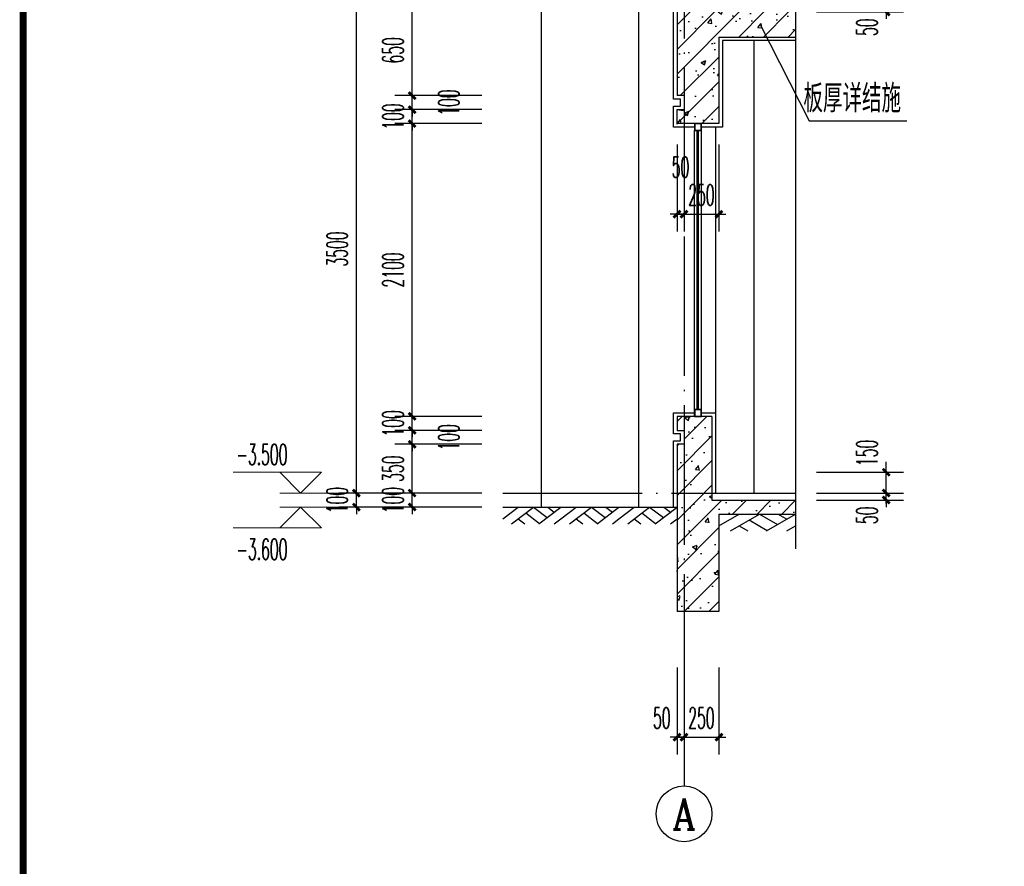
# Model space of a CAD drawing. Extents: x 1779708 to 7299578, y -1121471 to 88434.
# Tile 971 of 1056: x 6981094 to 6988156, y -979849 to -973779. Entities that reach past the tile are written whole.
import ezdxf
from ezdxf.enums import TextEntityAlignment as Align

# ---------------------------------------------------------------- set-up
doc = ezdxf.new("R2010")
doc.units = 0
doc.header["$LTSCALE"] = 1000
doc.header["$MEASUREMENT"] = 0
doc.linetypes.add('DOTE', pattern=[2.42, 2, -0.2, 0.02, -0.2])
doc.layers.get('0').update_dxf_attribs({"linetype": 'CONTINUOUS'})
doc.layers.get('Defpoints').update_dxf_attribs({"linetype": 'CONTINUOUS'})
for name, color, linetype in [('AXIS', 3, 'CONTINUOUS'), ('AXIS_TEXT', 7, 'CONTINUOUS'), ('DIM_LEAD', 3, 'CONTINUOUS'), ('DIM_SYMB', 3, 'CONTINUOUS'), ('DOTE', 1, 'DOTE'), ('PUB_TEXT', 7, 'CONTINUOUS'), ('PUB_TITLE', 4, 'CONTINUOUS'), ('WALL', 255, 'CONTINUOUS'), ('WINDOW', 2, 'CONTINUOUS'), ('可见线', 6, 'CONTINUOUS'), ('填充细线', 8, 'CONTINUOUS'), ('立面中线', 140, 'CONTINUOUS'), ('立面粗线', 30, 'CONTINUOUS'), ('粉刷线', 213, 'CONTINUOUS')]:
    doc.layers.add(name, color=color, linetype=linetype)
doc.layers.add('DIM_ELEV', color=3, linetype='CONTINUOUS', lineweight=13)
doc.styles.add('_TCH_AXIS', font='COMPLEX', dxfattribs={"bigfont": 'GBCBIG'})
doc.styles.add('_TCH_DIM', font='SIMPLEX.shx', dxfattribs={"width": 0.7, "bigfont": 'GBCBIG.shx'})
doc.styles.add('_TCH_DIM_T3', font='SIMPLEX.shx', dxfattribs={"width": 0.494118, "bigfont": 'GBCBIG.shx'})
doc.styles.add('COMPLEX', font='COMPLEX')
doc.styles.add('HZTXT', font='simplex.shx', dxfattribs={"width": 0.7, "bigfont": 'HZTXT.shx'})
doc.dimstyles.new('_TCH_ARCH&&50', dxfattribs={"dimtxt": 148.75, "dimasz": 50, "dimexe": 125, "dimexo": 150, "dimgap": 63.125, "dimtad": 1, "dimdec": 0, "dimzin": 0, "dimdsep": 46, "dimtxsty": '_TCH_DIM_T3', "dimblk": 'ARCHTICK', "dimcen": 0.09, "dimdle": 75, "dimclrt": 7, "dimazin": 2, "dimtfac": 1, "dimtdec": 0, "dimtix": 1, "dimtmove": 2, "dimatfit": 3, "dimfxl": 250, "dimtolj": 1, "dimtzin": 0, "dimarcsym": 0})
pattern_1 = [(45, (6985.29, -29700), (-88.3883476, 88.3883476), []), (50, (6985.3, -29700), (358.630091, -31.376067), [37.5, -412.5]), (355, (6985.3, -29700), (-69.375667, 376.096067), [30, -330]), (100.4514, (7015.18, -29702.6), (289.254691, 344.719771), [31.870095, -350.571056]), (46.1842, (6985.3, -29600), (533.620524, -82.759507), [56.25, -618.75]), (96.6356, (7029.76, -29606.9), (467.331353, 487.058935), [47.805144, -525.8565]), (351.1842, (6985.3, -29600), (467.330973, 487.0593), [45, -495]), (21, (7035.3, -29625), (298.453526, -201.309445), [37.5, -412.5]), (326, (7035.3, -29625), (121.657666, 362.575023), [30, -330]), (71.4514, (7060.16, -29641.78), (420.111314, 161.265248), [31.870095, -350.571056]), (37.5, (6985.29, -29700), (6.0799277, 166.446927), [0, -326, 0, -335, 0, -331.25]), (7.5, (6985.29, -29700), (131.5347687, 197.205856), [0, -191, 0, -318.5, 0, -126.25]), (327.5, (6873.79, -29700), (266.911218, -11.2774359), [0, -125, 0, -390, 0, -517.5]), (317.5, (6823.8, -29700), (291.593085, 50.052491), [0, -162.5, 0, -259, 0, -367.5])]

# ---------------------------------------------------------------- blocks, each defined once
blk = doc.blocks.new('A$C3D8761CE')
at = {"layer": 'PUB_TITLE', "const_width": 100}
blk.add_lwpolyline([(2500, 1000), (83100, 1000), (83100, 58400), (2500, 58400)], close=True, dxfattribs=at)
blk = doc.blocks.new('_ArchTick')
at = {"color": 0, "linetype": 'ByBlock', "const_width": 0.4}
blk.add_lwpolyline([(-0.5, -0.5), (0.5, 0.5)], dxfattribs=at)
blk = doc.blocks.new('*D772')
at = {"layer": 'AXIS', "color": 0, "lineweight": -2, "transparency": 16777216}
for p, q in [((6983508.9, -977173.2), (6983508.9, -977123.2)), ((6984408.9, -977173.2), (6983383.9, -977173.2)), ((6983508.9, -977273.2), (6983508.9, -977173.2)), ((6984408.9, -977273.2), (6983383.9, -977273.2)), ((6983508.9, -977273.2), (6983508.9, -977323.2))]:
    blk.add_line(p, q, dxfattribs=at)
at = {"layer": 'Defpoints', "color": 0, "transparency": 16777216}
for p in [(6983508.9, -977173.2), (6984558.9, -977173.2), (6984558.9, -977273.2)]:
    blk.add_point(p, dxfattribs=at)
at = {"layer": 'AXIS', "color": 0, "lineweight": -2, "transparency": 16777216, "xscale": 50, "yscale": 50, "zscale": 50}
for p, rotation in [((6983508.9, -977173.2), 270), ((6983508.9, -977273.2), 90)]:
    blk.add_blockref('_ArchTick', p, dxfattribs=dict(at, rotation=rotation))
at = {"layer": 'AXIS', "color": 7, "transparency": 16777216, "insert": (6983371.4, -977223.2), "char_height": 148.75, "attachment_point": 5, "rotation": 90, "style": '_TCH_DIM_T3'}
blk.add_mtext('\\A1;100', dxfattribs=at)
blk = doc.blocks.new('*D773')
at = {"layer": 'AXIS', "color": 0, "lineweight": -2, "transparency": 16777216}
for p, q in [((6983508.9, -977248.2), (6983508.9, -973598.2)), ((6984408.9, -973673.2), (6983383.9, -973673.2)), ((6984408.9, -977173.2), (6983383.9, -977173.2))]:
    blk.add_line(p, q, dxfattribs=at)
at = {"layer": 'Defpoints', "color": 0, "transparency": 16777216}
for p in [(6983508.9, -973673.2), (6984558.9, -973673.2), (6984558.9, -977173.2)]:
    blk.add_point(p, dxfattribs=at)
at = {"layer": 'AXIS', "color": 0, "lineweight": -2, "transparency": 16777216, "xscale": 50, "yscale": 50, "zscale": 50}
for p, rotation in [((6983508.9, -973673.2), 90), ((6983508.9, -977173.2), 270)]:
    blk.add_blockref('_ArchTick', p, dxfattribs=dict(at, rotation=rotation))
at = {"layer": 'AXIS', "color": 7, "transparency": 16777216, "insert": (6983371.4, -975423.2), "char_height": 148.75, "attachment_point": 5, "rotation": 90, "style": '_TCH_DIM_T3'}
blk.add_mtext('\\A1;3500', dxfattribs=at)
blk = doc.blocks.new('*D781')
at = {"layer": 'AXIS', "color": 0, "lineweight": -2, "transparency": 16777216}
for p, q in [((6985808.9, -978423.2), (6985808.9, -979048.2)), ((6985858.9, -978423.2), (6985858.9, -979048.2)), ((6985808.9, -978923.2), (6985758.9, -978923.2)), ((6985808.9, -978923.2), (6985858.9, -978923.2)), ((6985858.9, -978923.2), (6985908.9, -978923.2))]:
    blk.add_line(p, q, dxfattribs=at)
at = {"layer": 'Defpoints', "color": 0, "transparency": 16777216}
for p in [(6985808.9, -978273.2), (6985858.9, -978273.2), (6985858.9, -978923.2)]:
    blk.add_point(p, dxfattribs=at)
at = {"layer": 'AXIS', "color": 0, "lineweight": -2, "transparency": 16777216, "xscale": 50, "yscale": 50, "zscale": 50}
blk.add_blockref('_ArchTick', (6985808.9, -978923.2), dxfattribs=at)
at = {"layer": 'AXIS', "color": 0, "lineweight": -2, "transparency": 16777216, "xscale": 50, "yscale": 50, "zscale": 50, "rotation": 180}
blk.add_blockref('_ArchTick', (6985858.9, -978923.2), dxfattribs=at)
at = {"layer": 'AXIS', "color": 7, "transparency": 16777216, "insert": (6985699.4, -978785.7), "char_height": 148.75, "attachment_point": 5, "style": '_TCH_DIM_T3'}
blk.add_mtext('\\A1;50', dxfattribs=at)
blk = doc.blocks.new('*D782')
at = {"layer": 'AXIS', "color": 0, "lineweight": -2, "transparency": 16777216}
for p, q in [((6985858.9, -978423.2), (6985858.9, -979048.2)), ((6986108.9, -978423.2), (6986108.9, -979048.2)), ((6985858.9, -978923.2), (6985808.9, -978923.2)), ((6985858.9, -978923.2), (6986108.9, -978923.2)), ((6986108.9, -978923.2), (6986158.9, -978923.2))]:
    blk.add_line(p, q, dxfattribs=at)
at = {"layer": 'Defpoints', "color": 0, "transparency": 16777216}
for p in [(6985858.9, -978273.2), (6986108.9, -978273.2), (6986108.9, -978923.2)]:
    blk.add_point(p, dxfattribs=at)
at = {"layer": 'AXIS', "color": 0, "lineweight": -2, "transparency": 16777216, "xscale": 50, "yscale": 50, "zscale": 50}
blk.add_blockref('_ArchTick', (6985858.9, -978923.2), dxfattribs=at)
at = {"layer": 'AXIS', "color": 0, "lineweight": -2, "transparency": 16777216, "xscale": 50, "yscale": 50, "zscale": 50, "rotation": 180}
blk.add_blockref('_ArchTick', (6986108.9, -978923.2), dxfattribs=at)
at = {"layer": 'AXIS', "color": 7, "transparency": 16777216, "insert": (6985983.9, -978785.7), "char_height": 148.75, "attachment_point": 5, "style": '_TCH_DIM_T3'}
blk.add_mtext('\\A1;250', dxfattribs=at)
blk = doc.blocks.new('_AXISO')
blk.add_circle((0, 0), 0.5)
at = {"layer": 'AXIS_TEXT', "style": 'COMPLEX', "width": 1.041667}
blk.add_attdef('A', text='', height=0.56, dxfattribs=at).set_placement((-0.25, -0.28), (0.25, -0.28), align=Align.FIT)
blk = doc.blocks.new('*D820')
at = {"layer": 'AXIS', "color": 0, "lineweight": -2, "transparency": 16777216}
for p, q in [((6983908.9, -977173.2), (6983908.9, -977123.2)), ((6984408.9, -977173.2), (6983783.9, -977173.2)), ((6983908.9, -977273.2), (6983908.9, -977173.2)), ((6984408.9, -977273.2), (6983783.9, -977273.2)), ((6983908.9, -977273.2), (6983908.9, -977323.2))]:
    blk.add_line(p, q, dxfattribs=at)
at = {"layer": 'Defpoints', "color": 0, "transparency": 16777216}
for p in [(6983908.9, -977173.2), (6984558.9, -977173.2), (6984558.9, -977273.2)]:
    blk.add_point(p, dxfattribs=at)
at = {"layer": 'AXIS', "color": 0, "lineweight": -2, "transparency": 16777216, "xscale": 50, "yscale": 50, "zscale": 50}
for p, rotation in [((6983908.9, -977173.2), 270), ((6983908.9, -977273.2), 90)]:
    blk.add_blockref('_ArchTick', p, dxfattribs=dict(at, rotation=rotation))
at = {"layer": 'AXIS', "color": 7, "transparency": 16777216, "insert": (6983771.4, -977223.2), "char_height": 148.75, "attachment_point": 5, "rotation": 90, "style": '_TCH_DIM_T3'}
blk.add_mtext('\\A1;100', dxfattribs=at)
blk = doc.blocks.new('*D821')
at = {"layer": 'AXIS', "color": 0, "lineweight": -2, "transparency": 16777216}
for p, q in [((6983908.9, -977248.2), (6983908.9, -976748.2)), ((6984408.9, -976823.2), (6983783.9, -976823.2)), ((6984408.9, -977173.2), (6983783.9, -977173.2))]:
    blk.add_line(p, q, dxfattribs=at)
at = {"layer": 'Defpoints', "color": 0, "transparency": 16777216}
for p in [(6983908.9, -976823.2), (6984558.9, -976823.2), (6984558.9, -977173.2)]:
    blk.add_point(p, dxfattribs=at)
at = {"layer": 'AXIS', "color": 0, "lineweight": -2, "transparency": 16777216, "xscale": 50, "yscale": 50, "zscale": 50}
for p, rotation in [((6983908.9, -976823.2), 90), ((6983908.9, -977173.2), 270)]:
    blk.add_blockref('_ArchTick', p, dxfattribs=dict(at, rotation=rotation))
at = {"layer": 'AXIS', "color": 7, "transparency": 16777216, "insert": (6983771.4, -976998.2), "char_height": 148.75, "attachment_point": 5, "rotation": 90, "style": '_TCH_DIM_T3'}
blk.add_mtext('\\A1;350', dxfattribs=at)
blk = doc.blocks.new('*D822')
at = {"layer": 'AXIS', "color": 0, "lineweight": -2, "transparency": 16777216}
for p, q in [((6984408.9, -976723.2), (6983783.9, -976723.2)), ((6983908.9, -976723.2), (6983908.9, -976673.2)), ((6983908.9, -976823.2), (6983908.9, -976723.2)), ((6984408.9, -976823.2), (6983783.9, -976823.2)), ((6983908.9, -976823.2), (6983908.9, -976873.2))]:
    blk.add_line(p, q, dxfattribs=at)
at = {"layer": 'Defpoints', "color": 0, "transparency": 16777216}
for p in [(6983908.9, -976723.2), (6984558.9, -976723.2), (6984558.9, -976823.2)]:
    blk.add_point(p, dxfattribs=at)
at = {"layer": 'AXIS', "color": 0, "lineweight": -2, "transparency": 16777216, "xscale": 50, "yscale": 50, "zscale": 50}
for p, rotation in [((6983908.9, -976723.2), 270), ((6983908.9, -976823.2), 90)]:
    blk.add_blockref('_ArchTick', p, dxfattribs=dict(at, rotation=rotation))
at = {"layer": 'AXIS', "color": 7, "transparency": 16777216, "insert": (6984171.4, -976773.2), "char_height": 148.75, "attachment_point": 5, "rotation": 90, "style": '_TCH_DIM_T3'}
blk.add_mtext('\\A1;100', dxfattribs=at)
blk = doc.blocks.new('*D823')
at = {"layer": 'AXIS', "color": 0, "lineweight": -2, "transparency": 16777216}
for p, q in [((6983908.9, -976623.2), (6983908.9, -976573.2)), ((6984408.9, -976623.2), (6983783.9, -976623.2)), ((6983908.9, -976723.2), (6983908.9, -976623.2)), ((6984408.9, -976723.2), (6983783.9, -976723.2)), ((6983908.9, -976723.2), (6983908.9, -976773.2))]:
    blk.add_line(p, q, dxfattribs=at)
at = {"layer": 'Defpoints', "color": 0, "transparency": 16777216}
for p in [(6983908.9, -976623.2), (6984558.9, -976623.2), (6984558.9, -976723.2)]:
    blk.add_point(p, dxfattribs=at)
at = {"layer": 'AXIS', "color": 0, "lineweight": -2, "transparency": 16777216, "xscale": 50, "yscale": 50, "zscale": 50}
for p, rotation in [((6983908.9, -976623.2), 270), ((6983908.9, -976723.2), 90)]:
    blk.add_blockref('_ArchTick', p, dxfattribs=dict(at, rotation=rotation))
at = {"layer": 'AXIS', "color": 7, "transparency": 16777216, "insert": (6983771.4, -976673.2), "char_height": 148.75, "attachment_point": 5, "rotation": 90, "style": '_TCH_DIM_T3'}
blk.add_mtext('\\A1;100', dxfattribs=at)
blk = doc.blocks.new('*D824')
at = {"layer": 'AXIS', "color": 0, "lineweight": -2, "transparency": 16777216}
for p, q in [((6983908.9, -976698.2), (6983908.9, -974448.2)), ((6984408.9, -974523.2), (6983783.9, -974523.2)), ((6984408.9, -976623.2), (6983783.9, -976623.2))]:
    blk.add_line(p, q, dxfattribs=at)
at = {"layer": 'Defpoints', "color": 0, "transparency": 16777216}
for p in [(6983908.9, -974523.2), (6984558.9, -974523.2), (6984558.9, -976623.2)]:
    blk.add_point(p, dxfattribs=at)
at = {"layer": 'AXIS', "color": 0, "lineweight": -2, "transparency": 16777216, "xscale": 50, "yscale": 50, "zscale": 50}
for p, rotation in [((6983908.9, -974523.2), 90), ((6983908.9, -976623.2), 270)]:
    blk.add_blockref('_ArchTick', p, dxfattribs=dict(at, rotation=rotation))
at = {"layer": 'AXIS', "color": 7, "transparency": 16777216, "insert": (6983771.4, -975573.2), "char_height": 148.75, "attachment_point": 5, "rotation": 90, "style": '_TCH_DIM_T3'}
blk.add_mtext('\\A1;2100', dxfattribs=at)
blk = doc.blocks.new('*D825')
at = {"layer": 'AXIS', "color": 0, "lineweight": -2, "transparency": 16777216}
for p, q in [((6983908.9, -974423.2), (6983908.9, -974373.2)), ((6984408.9, -974423.2), (6983783.9, -974423.2)), ((6983908.9, -974523.2), (6983908.9, -974423.2)), ((6984408.9, -974523.2), (6983783.9, -974523.2)), ((6983908.9, -974523.2), (6983908.9, -974573.2))]:
    blk.add_line(p, q, dxfattribs=at)
at = {"layer": 'Defpoints', "color": 0, "transparency": 16777216}
for p in [(6983908.9, -974423.2), (6984558.9, -974423.2), (6984558.9, -974523.2)]:
    blk.add_point(p, dxfattribs=at)
at = {"layer": 'AXIS', "color": 0, "lineweight": -2, "transparency": 16777216, "xscale": 50, "yscale": 50, "zscale": 50}
for p, rotation in [((6983908.9, -974423.2), 270), ((6983908.9, -974523.2), 90)]:
    blk.add_blockref('_ArchTick', p, dxfattribs=dict(at, rotation=rotation))
at = {"layer": 'AXIS', "color": 7, "transparency": 16777216, "insert": (6983771.4, -974473.2), "char_height": 148.75, "attachment_point": 5, "rotation": 90, "style": '_TCH_DIM_T3'}
blk.add_mtext('\\A1;100', dxfattribs=at)
blk = doc.blocks.new('*D826')
at = {"layer": 'AXIS', "color": 0, "lineweight": -2, "transparency": 16777216}
for p, q in [((6984408.9, -974323.2), (6983783.9, -974323.2)), ((6983908.9, -974323.2), (6983908.9, -974273.2)), ((6983908.9, -974423.2), (6983908.9, -974323.2)), ((6984408.9, -974423.2), (6983783.9, -974423.2)), ((6983908.9, -974423.2), (6983908.9, -974473.2))]:
    blk.add_line(p, q, dxfattribs=at)
at = {"layer": 'Defpoints', "color": 0, "transparency": 16777216}
for p in [(6983908.9, -974323.2), (6984558.9, -974323.2), (6984558.9, -974423.2)]:
    blk.add_point(p, dxfattribs=at)
at = {"layer": 'AXIS', "color": 0, "lineweight": -2, "transparency": 16777216, "xscale": 50, "yscale": 50, "zscale": 50}
for p, rotation in [((6983908.9, -974323.2), 270), ((6983908.9, -974423.2), 90)]:
    blk.add_blockref('_ArchTick', p, dxfattribs=dict(at, rotation=rotation))
at = {"layer": 'AXIS', "color": 7, "transparency": 16777216, "insert": (6984171.4, -974373.2), "char_height": 148.75, "attachment_point": 5, "rotation": 90, "style": '_TCH_DIM_T3'}
blk.add_mtext('\\A1;100', dxfattribs=at)
blk = doc.blocks.new('*D827')
at = {"layer": 'AXIS', "color": 0, "lineweight": -2, "transparency": 16777216}
for p, q in [((6983908.9, -974398.2), (6983908.9, -973598.2)), ((6984408.9, -973673.2), (6983783.9, -973673.2)), ((6984408.9, -974323.2), (6983783.9, -974323.2))]:
    blk.add_line(p, q, dxfattribs=at)
at = {"layer": 'Defpoints', "color": 0, "transparency": 16777216}
for p in [(6983908.9, -973673.2), (6984558.9, -973673.2), (6984558.9, -974323.2)]:
    blk.add_point(p, dxfattribs=at)
at = {"layer": 'AXIS', "color": 0, "lineweight": -2, "transparency": 16777216, "xscale": 50, "yscale": 50, "zscale": 50}
for p, rotation in [((6983908.9, -973673.2), 90), ((6983908.9, -974323.2), 270)]:
    blk.add_blockref('_ArchTick', p, dxfattribs=dict(at, rotation=rotation))
at = {"layer": 'AXIS', "color": 7, "transparency": 16777216, "insert": (6983771.4, -973998.2), "char_height": 148.75, "attachment_point": 5, "rotation": 90, "style": '_TCH_DIM_T3'}
blk.add_mtext('\\A1;650', dxfattribs=at)
blk = doc.blocks.new('$LinePat$素土夯实')
at = {"color": 0}
for p, q in [((0, -210), (210, 0)), ((120, -300), (420, 0)), ((420, 0), (608, -188)), ((495, -300), (795, 0)), ((615, 0), (705, -90)), ((315, -105), (502, -293)), ((210, -210), (300, -300)), ((705, -300), (795, -210))]:
    blk.add_line(p, q, dxfattribs=at)
blk = doc.blocks.new('*D870')
at = {"layer": 'AXIS', "color": 0, "lineweight": -2, "transparency": 16777216}
for p, q in [((6987308.9, -973673.2), (6987308.9, -973623.2)), ((6986808.9, -973673.2), (6987433.9, -973673.2)), ((6987308.9, -973723.2), (6987308.9, -973673.2)), ((6986808.9, -973723.2), (6987433.9, -973723.2)), ((6987308.9, -973723.2), (6987308.9, -973773.2))]:
    blk.add_line(p, q, dxfattribs=at)
at = {"layer": 'Defpoints', "color": 0, "transparency": 16777216}
for p in [(6986658.9, -973673.2), (6987308.9, -973673.2), (6986658.9, -973723.2)]:
    blk.add_point(p, dxfattribs=at)
at = {"layer": 'AXIS', "color": 0, "lineweight": -2, "transparency": 16777216, "xscale": 50, "yscale": 50, "zscale": 50}
for p, rotation in [((6987308.9, -973673.2), 270), ((6987308.9, -973723.2), 90)]:
    blk.add_blockref('_ArchTick', p, dxfattribs=dict(at, rotation=rotation))
at = {"layer": 'AXIS', "color": 7, "transparency": 16777216, "insert": (6987171.4, -973832.7), "char_height": 148.75, "attachment_point": 5, "rotation": 90, "style": '_TCH_DIM_T3'}
blk.add_mtext('\\A1;50', dxfattribs=at)
blk = doc.blocks.new('*D872')
at = {"layer": 'AXIS', "color": 0, "lineweight": -2, "transparency": 16777216}
for p, q in [((6985808.9, -974673.2), (6985808.9, -975298.2)), ((6985858.9, -974673.2), (6985858.9, -975298.2)), ((6985808.9, -975173.2), (6985758.9, -975173.2)), ((6985808.9, -975173.2), (6985858.9, -975173.2)), ((6985858.9, -975173.2), (6985908.9, -975173.2))]:
    blk.add_line(p, q, dxfattribs=at)
at = {"layer": 'Defpoints', "color": 0, "transparency": 16777216}
for p in [(6985808.9, -974523.2), (6985858.9, -974523.2), (6985858.9, -975173.2)]:
    blk.add_point(p, dxfattribs=at)
at = {"layer": 'AXIS', "color": 0, "lineweight": -2, "transparency": 16777216, "xscale": 50, "yscale": 50, "zscale": 50}
blk.add_blockref('_ArchTick', (6985808.9, -975173.2), dxfattribs=at)
at = {"layer": 'AXIS', "color": 0, "lineweight": -2, "transparency": 16777216, "xscale": 50, "yscale": 50, "zscale": 50, "rotation": 180}
blk.add_blockref('_ArchTick', (6985858.9, -975173.2), dxfattribs=at)
at = {"layer": 'AXIS', "color": 7, "transparency": 16777216, "insert": (6985833.9, -974835.7), "char_height": 148.75, "attachment_point": 5, "style": '_TCH_DIM_T3'}
blk.add_mtext('\\A1;50', dxfattribs=at)
blk = doc.blocks.new('*D873')
at = {"layer": 'AXIS', "color": 0, "lineweight": -2, "transparency": 16777216}
for p, q in [((6985858.9, -974673.2), (6985858.9, -975298.2)), ((6986108.9, -974673.2), (6986108.9, -975298.2)), ((6985858.9, -975173.2), (6985808.9, -975173.2)), ((6985858.9, -975173.2), (6986108.9, -975173.2)), ((6986108.9, -975173.2), (6986158.9, -975173.2))]:
    blk.add_line(p, q, dxfattribs=at)
at = {"layer": 'Defpoints', "color": 0, "transparency": 16777216}
for p in [(6985858.9, -974523.2), (6986108.9, -974523.2), (6986108.9, -975173.2)]:
    blk.add_point(p, dxfattribs=at)
at = {"layer": 'AXIS', "color": 0, "lineweight": -2, "transparency": 16777216, "xscale": 50, "yscale": 50, "zscale": 50}
blk.add_blockref('_ArchTick', (6985858.9, -975173.2), dxfattribs=at)
at = {"layer": 'AXIS', "color": 0, "lineweight": -2, "transparency": 16777216, "xscale": 50, "yscale": 50, "zscale": 50, "rotation": 180}
blk.add_blockref('_ArchTick', (6986108.9, -975173.2), dxfattribs=at)
at = {"layer": 'AXIS', "color": 7, "transparency": 16777216, "insert": (6985983.9, -975035.7), "char_height": 148.75, "attachment_point": 5, "style": '_TCH_DIM_T3'}
blk.add_mtext('\\A1;250', dxfattribs=at)
blk = doc.blocks.new('*D874')
at = {"layer": 'AXIS', "color": 0, "lineweight": -2, "transparency": 16777216}
for p, q in [((6987308.9, -977173.2), (6987308.9, -977123.2)), ((6986808.9, -977173.2), (6987433.9, -977173.2)), ((6986808.9, -977223.2), (6987433.9, -977223.2)), ((6987308.9, -977223.2), (6987308.9, -977173.2)), ((6987308.9, -977223.2), (6987308.9, -977273.2))]:
    blk.add_line(p, q, dxfattribs=at)
at = {"layer": 'Defpoints', "color": 0, "transparency": 16777216}
for p in [(6986658.9, -977173.2), (6986658.9, -977223.2), (6987308.9, -977173.2)]:
    blk.add_point(p, dxfattribs=at)
at = {"layer": 'AXIS', "color": 0, "lineweight": -2, "transparency": 16777216, "xscale": 50, "yscale": 50, "zscale": 50}
for p, rotation in [((6987308.9, -977173.2), 270), ((6987308.9, -977223.2), 90)]:
    blk.add_blockref('_ArchTick', p, dxfattribs=dict(at, rotation=rotation))
at = {"layer": 'AXIS', "color": 7, "transparency": 16777216, "insert": (6987171.4, -977332.7), "char_height": 148.75, "attachment_point": 5, "rotation": 90, "style": '_TCH_DIM_T3'}
blk.add_mtext('\\A1;50', dxfattribs=at)
blk = doc.blocks.new('*D875')
at = {"layer": 'AXIS', "color": 0, "lineweight": -2, "transparency": 16777216}
for p, q in [((6987308.9, -977248.2), (6987308.9, -976948.2)), ((6986808.9, -977023.2), (6987433.9, -977023.2)), ((6986808.9, -977173.2), (6987433.9, -977173.2))]:
    blk.add_line(p, q, dxfattribs=at)
at = {"layer": 'Defpoints', "color": 0, "transparency": 16777216}
for p in [(6986658.9, -977023.2), (6987308.9, -977023.2), (6986658.9, -977173.2)]:
    blk.add_point(p, dxfattribs=at)
at = {"layer": 'AXIS', "color": 0, "lineweight": -2, "transparency": 16777216, "xscale": 50, "yscale": 50, "zscale": 50}
for p, rotation in [((6987308.9, -977023.2), 90), ((6987308.9, -977173.2), 270)]:
    blk.add_blockref('_ArchTick', p, dxfattribs=dict(at, rotation=rotation))
at = {"layer": 'AXIS', "color": 7, "transparency": 16777216, "insert": (6987171.4, -976885.7), "char_height": 148.75, "attachment_point": 5, "rotation": 90, "style": '_TCH_DIM_T3'}
blk.add_mtext('\\A1;150', dxfattribs=at)

msp = doc.modelspace()

# ---------------------------------------------------------------- hatches: boundary and pattern name
at = {"layer": '填充细线'}
h = msp.add_hatch(dxfattribs=at)
h.set_pattern_fill('钢筋混凝土', color=114, scale=50)
h.set_pattern_definition([(45, (6985808.87, -974523.25), (-88.388, 88.388), []), (50, (6985808.87, -974523.25), (358.63, -31.376), [37.5, -412.5]), (355, (6985808.87, -974523.25), (-69.38, 376.1), [30, -330]), (100.45, (6985838.75, -974525.86), (289.25, 344.72), [31.87, -350.57]), (46.184, (6985808.87, -974423.25), (533.62, -82.76), [56.25, -618.75]), (96.636, (6985853.34, -974430.14), (467.33, 487.06), [47.8, -525.86]), (351.184, (6985808.87, -974423.25), (467.33, 487.06), [45, -495]), (21, (6985858.87, -974448.25), (298.45, -201.31), [37.5, -412.5]), (326, (6985858.87, -974448.25), (121.66, 362.58), [30, -330]), (71.45, (6985883.74, -974465.02), (420.11, 161.27), [31.87, -350.57]), (37.5, (6985808.87, -974523.25), (6.08, 166.447), [0, -326, 0, -335, 0, -331.25]), (7.5, (6985808.87, -974523.25), (131.535, 197.206), [0, -191, 0, -318.5, 0, -126.25]), (327.5, (6985697.37, -974523.25), (266.911, -11.277), [0, -125, 0, -390, 0, -517.5]), (317.5, (6985647.37, -974523.25), (291.593, 50.052), [0, -162.5, 0, -259, 0, -367.5])])
h.paths.add_polyline_path([(6986108.9, -973903.2), (6986658.9, -973903.2), (6986658.9, -973723.2), (6985808.9, -973723.2), (6985808.9, -974323.2), (6985858.9, -974323.2), (6985858.9, -974423.2), (6985808.9, -974423.2), (6985808.9, -974523.2), (6986108.9, -974523.2)])
h = msp.add_hatch(dxfattribs=at)
h.set_pattern_fill('钢筋混凝土,_O', color=114, scale=50)
h.set_pattern_definition(pattern_1)
h.paths.add_polyline_path([(6986058.9, -976823.2), (6985858.9, -976823.2), (6985858.9, -977173.2), (6986058.9, -977173.2)])
h.paths.add_polyline_path([(6985858.9, -976823.2), (6985808.9, -976823.2), (6985808.9, -977173.2), (6985858.9, -977173.2)])
h.paths.add_polyline_path([(6986058.9, -977173.2), (6985858.9, -977173.2), (6985858.9, -977223.2), (6986058.9, -977223.2)])
h.paths.add_polyline_path([(6985858.9, -977173.2), (6985808.9, -977173.2), (6985808.9, -977223.2), (6985858.9, -977223.2)])
h.paths.add_polyline_path([(6986058.9, -976623.2), (6985808.9, -976623.2), (6985808.9, -976723.2), (6985858.9, -976723.2), (6985858.9, -976823.2), (6986058.9, -976823.2)])
h = msp.add_hatch(dxfattribs=at)
h.set_pattern_fill('钢筋混凝土,_O', color=114, scale=50)
h.set_pattern_definition(pattern_1)
h.paths.add_polyline_path([(6986108.9, -977323.2), (6986658.9, -977323.2), (6986658.9, -977223.2), (6985808.9, -977223.2), (6985808.9, -978023.2), (6986108.9, -978023.2)])

# ---------------------------------------------------------------- linework, layer by layer
at = {"layer": 'AXIS'}
msp.add_line((6985858.9, -978273.2), (6985858.9, -979273.2), dxfattribs=at)
at = {"layer": 'DIM_ELEV'}
for p, q in [((6983258.9, -977023.2), (6982625.5, -977023.2)), ((6983108.9, -977173.2), (6982958.9, -977023.2)), ((6983108.9, -977173.2), (6983258.9, -977023.2)), ((6983908.9, -977173.2), (6982958.9, -977173.2)), ((6983108.9, -977273.2), (6982958.9, -977423.2)), ((6983908.9, -977273.2), (6982958.9, -977273.2)), ((6983108.9, -977273.2), (6983258.9, -977423.2)), ((6983258.9, -977423.2), (6982625.5, -977423.2))]:
    msp.add_line(p, q, dxfattribs=at)
at = {"layer": 'DIM_LEAD'}
for p, q in [((6986402.1, -973809.1), (6986757.2, -974503.8)), ((6986402.1, -973809.1), (6986757.2, -974503.8)), ((6986757.2, -974503.8), (6987456.6, -974503.8))]:
    msp.add_line(p, q, dxfattribs=at)
at = {"layer": 'DIM_SYMB'}
msp.add_lwpolyline([(6986658.9, -948123.2), (6986658.9, -962792), (6986763.9, -962830.2), (6986553.9, -962867.2), (6986658.9, -962904.5), (6986658.9, -977573.2)], dxfattribs=at)
at = {"layer": 'DOTE', "linetype": 'DOTE', "ltscale": 0.5}
for p, q in [((6985858.9, -949923.2), (6985858.9, -978273.2)), ((6984558.9, -977173.2), (6986658.9, -977173.2))]:
    msp.add_line(p, q, dxfattribs=at)
at = {"layer": 'WALL'}
for p, q in [((6985808.9, -972923.2), (6985808.9, -974323.2)), ((6986108.9, -973903.2), (6986108.9, -974523.2)), ((6986108.9, -973903.2), (6986658.9, -973903.2)), ((6985858.9, -974323.2), (6985808.9, -974323.2)), ((6985858.9, -974323.2), (6985858.9, -974423.2)), ((6985808.9, -974523.2), (6985808.9, -974423.2)), ((6985808.9, -974423.2), (6985858.9, -974423.2)), ((6986108.9, -974523.2), (6985808.9, -974523.2)), ((6986058.9, -976623.2), (6985808.9, -976623.2)), ((6985808.9, -976623.2), (6985808.9, -976723.2)), ((6986058.9, -976623.2), (6986058.9, -977223.2)), ((6985808.9, -976723.2), (6985858.9, -976723.2)), ((6985858.9, -976723.2), (6985858.9, -976823.2)), ((6985858.9, -976823.2), (6985808.9, -976823.2)), ((6985808.9, -976823.2), (6985808.9, -978023.2)), ((6986058.9, -977223.2), (6986658.9, -977223.2)), ((6986108.9, -977323.2), (6986108.9, -978023.2)), ((6986108.9, -977323.2), (6986658.9, -977323.2)), ((6986108.9, -978023.2), (6985808.9, -978023.2))]:
    msp.add_line(p, q, dxfattribs=at)
at = {"layer": 'WINDOW'}
for p, q in [((6985933.9, -976623.2), (6985933.9, -974573.2)), ((6985983.9, -976623.2), (6985983.9, -974573.2))]:
    msp.add_line(p, q, dxfattribs=at)
at = {"layer": 'WINDOW', "color": 4}
for p, q in [((6985953.9, -976573.2), (6985953.9, -974573.2)), ((6985963.9, -976573.2), (6985963.9, -974573.2))]:
    msp.add_line(p, q, dxfattribs=at)
at = {"layer": 'WINDOW'}
for points in [[(6985983.9, -974573.2), (6985983.9, -974523.2), (6985933.9, -974523.2), (6985933.9, -974573.2)], [(6985981.9, -974571.2), (6985981.9, -974525.2), (6985935.9, -974525.2), (6985935.9, -974571.2)], [(6985983.9, -976623.2), (6985983.9, -976573.2), (6985933.9, -976573.2), (6985933.9, -976623.2)], [(6985981.9, -976621.2), (6985981.9, -976575.2), (6985935.9, -976575.2), (6985935.9, -976621.2)]]:
    msp.add_lwpolyline(points, close=True, dxfattribs=at)
at = {"layer": '立面中线'}
msp.add_line((6986358.9, -973928.2), (6986358.9, -977173.2), dxfattribs=at)
at = {"layer": '立面粗线', "ltscale": 0.5}
msp.add_line((6984558.9, -977273.2), (6985808.9, -977273.2), dxfattribs=at)
at = {"layer": '粉刷线'}
for p, q in [((6984833.9, -970248.2), (6984833.9, -977273.2)), ((6985533.9, -977273.2), (6985533.9, -970348.2)), ((6986083.9, -974548.2), (6986083.9, -976598.2)), ((6986058.9, -977173.2), (6986658.9, -977173.2))]:
    msp.add_line(p, q, dxfattribs=at)
for points in [[(6985933.9, -974548.2), (6985783.9, -974548.2), (6985783.9, -974398.2), (6985833.9, -974398.2), (6985833.9, -974348.2), (6985783.9, -974348.2), (6985783.9, -972898.2), (6985833.9, -972898.2), (6985833.9, -972848.2), (6985783.9, -972848.2), (6985783.9, -972698.2), (6985933.9, -972698.2)], [(6986658.9, -973928.2), (6986133.9, -973928.2), (6986133.9, -974548.2), (6985983.9, -974548.2)], [(6985783.9, -977273.2), (6985783.9, -976798.2), (6985833.9, -976798.2), (6985833.9, -976748.2), (6985783.9, -976748.2), (6985783.9, -976598.2), (6985933.9, -976598.2)], [(6985983.9, -976598.2), (6986083.9, -976598.2), (6986083.9, -977173.2)]]:
    msp.add_lwpolyline(points, dxfattribs=at)

# ---------------------------------------------------------------- block references
at = {"layer": 'AXIS'}
ref = msp.add_blockref('_AXISO', (6985858.9, -979473.2), dxfattribs=dict(at, xscale=400, yscale=400, zscale=400))
ref.add_attrib('A', 'A', dxfattribs={"layer": 'AXIS_TEXT', "height": 222.7, "style": '_TCH_AXIS', "width": 0.888889}).set_placement((6985774, -979584.6), (6985943.7, -979584.6), align=Align.FIT)
at = {"layer": '可见线', "xscale": 0.5, "yscale": 0.5, "zscale": 0.5, "rotation": 270}
msp.add_blockref('A$C3D8761CE', (6980619.2, -944150.2), dxfattribs=at)
at = {"layer": '填充细线', "color": 114, "yscale": 0.4, "zscale": 0.4}
for p, xscale, rotation in [((6984558.9, -977273.2), 0.5241090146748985, 1.440743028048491e-10), ((6984975.5, -977273.2), 0.5241090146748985, 1.440743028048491e-10), ((6985392.2, -977273.2), 0.5241090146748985, 1.440743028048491e-10), ((6986108.9, -977323.2), 0.6918238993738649, 1.45529598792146e-10)]:
    msp.add_blockref('$LinePat$素土夯实', p, dxfattribs=dict(at, xscale=xscale, rotation=rotation))

# ---------------------------------------------------------------- texts
at = {"layer": 'PUB_TEXT', "color": 7}
for s, height, style, width, p in [('板厚详结施', 200, 'HZTXT', 0.7, (6986715.3, -974443.8)), ('-3.500', 148.75, '_TCH_DIM', 0.494118, (6982649.3, -976970.7)), ('-3.600', 148.75, '_TCH_DIM', 0.494118, (6982649.3, -977650.7))]:
    msp.add_text(s, height=height, dxfattribs=dict(at, style=style, width=width)).set_placement(p)

# ---------------------------------------------------------------- dimensions: what is measured, and where the dimension line sits
at = {"layer": 'AXIS'}
for p1, p2, distance, picture, middle in [((6984558.9, -977173.2), (6984558.9, -973673.2), 1050, '*D773', (6983371.4, -975423.2)), ((6984558.9, -974323.2), (6984558.9, -973673.2), 650, '*D827', (6983771.4, -973998.2)), ((6984558.9, -974523.2), (6984558.9, -974423.2), 650, '*D825', (6983771.4, -974473.2)), ((6984558.9, -976623.2), (6984558.9, -974523.2), 650, '*D824', (6983771.4, -975573.2)), ((6985858.9, -974523.2), (6986108.9, -974523.2), -650, '*D873', (6985983.9, -975035.7)), ((6984558.9, -976723.2), (6984558.9, -976623.2), 650, '*D823', (6983771.4, -976673.2)), ((6984558.9, -977173.2), (6984558.9, -976823.2), 650, '*D821', (6983771.4, -976998.2)), ((6984558.9, -977273.2), (6984558.9, -977173.2), 1050, '*D772', (6983371.4, -977223.2)), ((6984558.9, -977273.2), (6984558.9, -977173.2), 650, '*D820', (6983771.4, -977223.2)), ((6985858.9, -978273.2), (6986108.9, -978273.2), -650, '*D782', (6985983.9, -978785.7))]:
    dim = msp.add_aligned_dim(p1=p1, p2=p2, distance=distance, dimstyle='_TCH_ARCH&&50', dxfattribs=at)
    dim.commit()
    dim.dimension.update_dxf_attribs({"geometry": picture, "text_midpoint": middle})
for base, p1, p2, angle, picture, middle in [((6987308.9, -973673.2), (6986658.9, -973723.2), (6986658.9, -973673.2), 90, '*D870', (6987171.4, -973832.7)), ((6983908.9, -974323.2), (6984558.9, -974423.2), (6984558.9, -974323.2), 90, '*D826', (6984171.4, -974373.2)), ((6985858.9, -975173.2), (6985808.9, -974523.2), (6985858.9, -974523.2), 0, '*D872', (6985833.9, -974835.7)), ((6983908.9, -976723.2), (6984558.9, -976823.2), (6984558.9, -976723.2), 90, '*D822', (6984171.4, -976773.2)), ((6987308.9, -977023.2), (6986658.9, -977173.2), (6986658.9, -977023.2), 90, '*D875', (6987171.4, -976885.7)), ((6987308.9, -977173.2), (6986658.9, -977223.2), (6986658.9, -977173.2), 90, '*D874', (6987171.4, -977332.7)), ((6985858.9, -978923.2), (6985808.9, -978273.2), (6985858.9, -978273.2), 0, '*D781', (6985699.4, -978785.7))]:
    dim = msp.add_linear_dim(base=base, p1=p1, p2=p2, angle=angle, dimstyle='_TCH_ARCH&&50', dxfattribs=at)
    dim.commit()
    dim.dimension.update_dxf_attribs({"geometry": picture, "text_midpoint": middle, "dimtype": 161})

doc.saveas('drawing.dxf')
